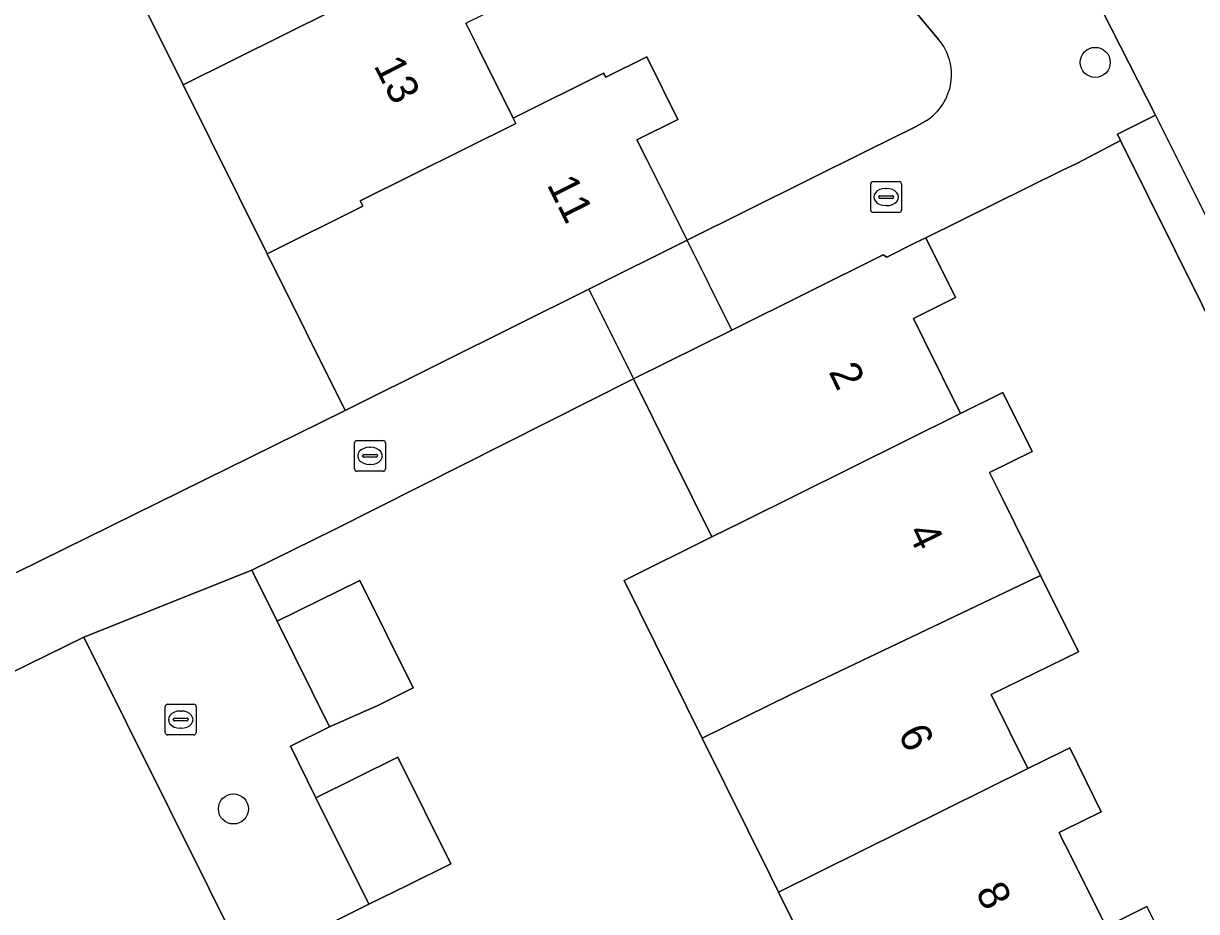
# Model space of a CAD drawing. Extents: x 157793 to 159380, y 380877 to 382313.
# Drawn here: x 158466.21 to 158504.35, y 381663.21 to 381692.08 of the extents above; entities that cross this region are included whole.
import ezdxf

# ---------------------------------------------------------------- set-up
doc = ezdxf.new("R2010")
doc.units = 0
for name, color, linetype in [('IMGEO_Boom', 7, 'Continuous'), ('IMGEO_Erf', 7, 'Continuous'), ('IMGEO_Kolk', 7, 'Continuous'), ('IMGEO_Pand', 7, 'Continuous'), ('IMGEO_Pand_nummerreeks', 7, 'Continuous'), ('IMGEO_Pand_overbouw', 7, 'Continuous'), ('IMGEO_Rijbaan_lokaal_open', 7, 'Continuous'), ('IMGEO_Voetpad_open', 7, 'Continuous')]:
    doc.layers.add(name, color=color, linetype=linetype)

msp = doc.modelspace()

# ---------------------------------------------------------------- linework, layer by layer
at = {"layer": 'IMGEO_Boom'}
for centre in [(158501.059, 381690.818), (158473.041, 381666.543)]:
    msp.add_circle(centre, 0.489, dxfattribs=at)
at = {"layer": 'IMGEO_Erf'}
for points in [[(158495.967, 381691.563), (158481.505, 381708.969)], [(158465.991, 381674.227), (158476.674, 381679.502), (158474.14, 381684.595), (158471.405, 381690.089), (158468.877, 381695.168), (158466.515, 381699.914), (158463.531, 381698.429)], [(158480.599, 381692.09), (158480.975, 381691.334), (158482.135, 381689.005), (158485.077, 381690.469), (158485.143, 381690.337), (158486.476, 381691.001), (158487.489, 381688.966), (158486.16, 381688.305), (158486.483, 381687.656), (158487.788, 381685.034), (158493.66, 381687.951), (158495.214, 381688.723), (158495.577, 381688.93)], [(158513.41, 381665.069), (158501.883, 381688.275), (158500.456, 381687.533), (158500, 381687.308), (158495.548, 381685.115), (158496.512, 381683.171), (158495.146, 381682.494), (158495.494, 381681.791), (158496.681, 381679.397), (158498.059, 381680.081), (158499.009, 381678.166), (158497.624, 381677.48), (158498.01, 381676.702), (158499.28, 381674.139), (158500.511, 381671.656), (158497.677, 381670.262), (158498.868, 381667.859), (158500, 381668.414), (158500.229, 381668.526), (158501.257, 381666.452), (158500, 381665.83), (158499.884, 381665.773), (158500, 381665.542), (158500.175, 381665.194), (158501.417, 381662.715), (158502.742, 381663.372), (158503.776, 381661.287)], [(158493.311, 381658.699), (158490.762, 381663.842), (158490.503, 381664.364), (158488.282, 381668.843), (158485.739, 381673.971), (158488.594, 381675.387), (158486.044, 381680.53), (158476.325, 381675.634), (158473.643, 381674.305), (158474.466, 381672.644), (158477.148, 381673.973), (158478.881, 381670.478), (158477.734, 381669.91), (158476.166, 381669.215), (158474.89, 381668.582), (158475.723, 381666.902), (158478.389, 381668.224), (158480.105, 381664.763), (158478.706, 381664.07), (158477.439, 381663.442), (158476.098, 381662.777)], [(158470.965, 381666.536), (158468.177, 381672.129), (158463.925, 381670.043), (158460.108, 381673.636), (158458.799, 381672.956), (158456.316, 381671.725), (158454.944, 381674.493), (158454.653, 381674.349), (158451.916, 381672.997), (158453.273, 381670.26), (158450.515, 381668.892), (158447.808, 381667.55), (158446.451, 381670.287), (158443.477, 381668.859), (158444.854, 381666.081), (158442.045, 381664.688), (158440.668, 381667.466), (158437.785, 381666.068), (158439.166, 381663.27), (158432.631, 381660.044), (158431.57, 381659.429), (158443.58, 381635.284), (158472.699, 381649.791)], [(158474.793, 381653.348), (158473.545, 381661.36), (158470.965, 381666.536)]]:
    msp.add_lwpolyline(points, dxfattribs=at)
msp.add_arc((158494.613, 381690.418), 1.773, 302.929, 40.2202, dxfattribs=at)
at = {"layer": 'IMGEO_Kolk'}
for p, q in [((158493.76, 381686.014), (158493.76, 381686.866)), ((158493.835, 381686.94), (158494.687, 381686.94)), ((158494.248, 381686.72), (158494.273, 381686.72)), ((158494.761, 381686.866), (158494.761, 381686.014)), ((158494.019, 381686.434), (158494.019, 381686.446)), ((158494.457, 381686.397), (158494.059, 381686.397)), ((158494.062, 381686.483), (158494.46, 381686.483)), ((158494.503, 381686.446), (158494.503, 381686.434)), ((158494.687, 381685.94), (158493.835, 381685.94)), ((158494.271, 381686.16), (158494.246, 381686.16)), ((158476.98, 381677.597), (158476.98, 381678.449)), ((158477.055, 381678.523), (158477.907, 381678.523)), ((158477.468, 381678.303), (158477.493, 381678.303)), ((158477.981, 381678.449), (158477.981, 381677.597)), ((158477.239, 381678.017), (158477.239, 381678.029)), ((158477.677, 381677.98), (158477.279, 381677.98)), ((158477.282, 381678.066), (158477.68, 381678.066)), ((158477.723, 381678.029), (158477.723, 381678.017)), ((158477.907, 381677.523), (158477.055, 381677.523)), ((158477.491, 381677.743), (158477.466, 381677.743)), ((158470.825, 381669.022), (158470.825, 381669.874)), ((158470.9, 381669.948), (158471.752, 381669.948)), ((158471.826, 381669.874), (158471.826, 381669.022)), ((158471.127, 381669.491), (158471.525, 381669.491)), ((158471.313, 381669.728), (158471.338, 381669.728)), ((158471.084, 381669.442), (158471.084, 381669.454)), ((158471.522, 381669.405), (158471.124, 381669.405)), ((158471.336, 381669.168), (158471.311, 381669.168)), ((158471.568, 381669.454), (158471.568, 381669.442)), ((158471.752, 381668.948), (158470.9, 381668.948))]:
    msp.add_line(p, q, dxfattribs=at)
for points in [[(158493.76, 381686.014), (158493.76, 381686.866)], [(158493.835, 381686.94), (158494.687, 381686.94)], [(158494.761, 381686.866), (158494.761, 381686.014)], [(158494.687, 381685.94), (158493.835, 381685.94)], [(158476.98, 381677.597), (158476.98, 381678.449)], [(158477.055, 381678.523), (158477.907, 381678.523)], [(158477.981, 381678.449), (158477.981, 381677.597)], [(158477.907, 381677.523), (158477.055, 381677.523)], [(158470.825, 381669.022), (158470.825, 381669.874)], [(158470.9, 381669.948), (158471.752, 381669.948)], [(158471.826, 381669.874), (158471.826, 381669.022)], [(158471.752, 381668.948), (158470.9, 381668.948)]]:
    msp.add_lwpolyline(points, dxfattribs=at)
for centre, radius, start, end in [((158493.837, 381686.864), 0.0765, 91.552, 178.448), ((158493.837, 381686.864), 0.0765, 91.552, 178.448), ((158494.685, 381686.864), 0.0765, 1.552, 88.448), ((158494.685, 381686.864), 0.0765, 1.552, 88.448), ((158494.059, 381686.443), 0.0403, 85.8775, 175.7526), ((158494.056, 381686.433), 0.0366, 178.938, 274.7102), ((158494.46, 381686.44), 0.043, 264.8664, 352.4533), ((158494.464, 381686.445), 0.0386, 1.7309, 96.639), ((158493.837, 381686.016), 0.0765, 181.552, 268.448), ((158493.837, 381686.016), 0.0765, 181.552, 268.448), ((158494.685, 381686.016), 0.0765, 271.552, 358.448), ((158494.685, 381686.016), 0.0765, 271.552, 358.448), ((158477.057, 381678.447), 0.0765, 91.552, 178.448), ((158477.057, 381678.447), 0.0765, 91.552, 178.448), ((158477.905, 381678.447), 0.0765, 1.552, 88.448), ((158477.905, 381678.447), 0.0765, 1.552, 88.448), ((158477.279, 381678.026), 0.0403, 85.8775, 175.7526), ((158477.276, 381678.016), 0.0366, 178.938, 274.7102), ((158477.68, 381678.023), 0.043, 264.8664, 352.4533), ((158477.684, 381678.028), 0.0386, 1.7309, 96.639), ((158477.057, 381677.599), 0.0765, 181.552, 268.448), ((158477.057, 381677.599), 0.0765, 181.552, 268.448), ((158477.905, 381677.599), 0.0765, 271.552, 358.448), ((158477.905, 381677.599), 0.0765, 271.552, 358.448), ((158470.902, 381669.872), 0.0765, 91.552, 178.448), ((158470.902, 381669.872), 0.0765, 91.552, 178.448), ((158471.75, 381669.872), 0.0765, 1.552, 88.448), ((158471.75, 381669.872), 0.0765, 1.552, 88.448), ((158471.124, 381669.451), 0.0403, 85.8775, 175.7526), ((158471.529, 381669.453), 0.0386, 1.7309, 96.639), ((158471.121, 381669.441), 0.0366, 178.938, 274.7102), ((158471.525, 381669.448), 0.043, 264.8664, 352.4533), ((158470.902, 381669.024), 0.0765, 181.552, 268.448), ((158470.902, 381669.024), 0.0765, 181.552, 268.448), ((158471.75, 381669.024), 0.0765, 271.552, 358.448), ((158471.75, 381669.024), 0.0765, 271.552, 358.448)]:
    msp.add_arc(centre, radius, start, end, dxfattribs=at)
for centre, major_axis, ratio, start_param, end_param in [((158494.247, 381686.44), (-0.387, 0.002), 0.722429, 4.712389, 7.853982), ((158494.272, 381686.44), (-0.39, 0.002), 0.717154, 1.570796, 4.712389), ((158477.467, 381678.023), (-0.387, 0.002), 0.722429, 4.712389, 7.853982), ((158477.492, 381678.023), (-0.39, 0.002), 0.717154, 1.570796, 4.712389), ((158471.312, 381669.448), (-0.387, 0.002), 0.722429, 4.712389, 7.853982), ((158471.337, 381669.448), (-0.39, 0.002), 0.717154, 1.570796, 4.712389)]:
    msp.add_ellipse(centre, major_axis=major_axis, ratio=ratio, start_param=start_param, end_param=end_param, dxfattribs=at)
at = {"layer": 'IMGEO_Pand'}
for points in [[(158477.029, 381699.224), (158468.877, 381695.168), (158471.405, 381690.089), (158479.614, 381694.174), (158478.406, 381696.602), (158478.11, 381697.197), (158479.341, 381697.81), (158478.317, 381699.865)], [(158479.614, 381694.174), (158471.405, 381690.089), (158474.14, 381684.595), (158477.245, 381686.14), (158477.159, 381686.313), (158482.22, 381688.835), (158482.135, 381689.005), (158480.975, 381691.334), (158480.599, 381692.09), (158481.875, 381692.725), (158480.848, 381694.788)], [(158482.135, 381689.005), (158482.22, 381688.835), (158477.159, 381686.313), (158477.245, 381686.14), (158474.14, 381684.595), (158476.674, 381679.502), (158479.78, 381681.048), (158484.598, 381683.446), (158487.788, 381685.034), (158486.483, 381687.656), (158486.16, 381688.305), (158487.489, 381688.966), (158486.476, 381691.001), (158485.143, 381690.337), (158485.077, 381690.469)], [(158495.494, 381681.791), (158495.146, 381682.494), (158496.512, 381683.171), (158495.548, 381685.115), (158495.185, 381684.935), (158494.279, 381684.485), (158494.169, 381684.558), (158489.241, 381682.115), (158486.044, 381680.53), (158488.594, 381675.387), (158489.594, 381675.883), (158496.681, 381679.397)], [(158496.681, 381679.397), (158489.594, 381675.883), (158488.594, 381675.387), (158485.739, 381673.971), (158488.282, 381668.843), (158491.137, 381670.258), (158499.28, 381674.139), (158498.01, 381676.702), (158497.624, 381677.48), (158499.009, 381678.166), (158498.059, 381680.081)], [(158490.762, 381663.842), (158498.868, 381667.859), (158497.677, 381670.262), (158500.511, 381671.656), (158499.28, 381674.139), (158491.137, 381670.258), (158488.282, 381668.843), (158490.503, 381664.364)], [(158477.148, 381673.973), (158474.466, 381672.644), (158476.166, 381669.215), (158477.734, 381669.91), (158478.881, 381670.478)], [(158490.762, 381663.842), (158493.311, 381658.699), (158500, 381662.013), (158501.417, 381662.715), (158500.175, 381665.194), (158500, 381665.542), (158499.884, 381665.773), (158500, 381665.83), (158501.257, 381666.452), (158500.229, 381668.526), (158500, 381668.414), (158498.868, 381667.859)], [(158475.723, 381666.902), (158477.439, 381663.442), (158478.706, 381664.07), (158480.105, 381664.763), (158478.389, 381668.224)], [(158495.843, 381653.591), (158500, 381655.653), (158503.882, 381657.576), (158502.664, 381660.032), (158502.384, 381660.597), (158503.776, 381661.287), (158502.742, 381663.372), (158501.417, 381662.715), (158500, 381662.013), (158493.311, 381658.699)]]:
    msp.add_lwpolyline(points, close=True, dxfattribs=at)
at = {"layer": 'IMGEO_Pand_overbouw'}
msp.add_lwpolyline([(158487.788, 381685.034), (158484.598, 381683.446), (158486.044, 381680.53), (158489.241, 381682.115)], close=True, dxfattribs=at)
at = {"layer": 'IMGEO_Rijbaan_lokaal_open'}
msp.add_lwpolyline([(158500.016, 381695.333), (158501.016, 381693.048), (158503.022, 381689.101), (158515.237, 381664.67)], dxfattribs=at)
at = {"layer": 'IMGEO_Voetpad_open'}
for points in [[(158481.505, 381708.969), (158495.967, 381691.563)], [(158463.925, 381670.043), (158468.177, 381672.129), (158473.643, 381674.305), (158476.325, 381675.634), (158486.044, 381680.53), (158489.241, 381682.115), (158494.169, 381684.558), (158494.279, 381684.485), (158495.185, 381684.935), (158495.548, 381685.115), (158500, 381687.308), (158500.456, 381687.533), (158501.883, 381688.275), (158501.78, 381688.483), (158503.022, 381689.101), (158501.016, 381693.048), (158500.033, 381692.604), (158499.079, 381694.547), (158498.947, 381694.838), (158498.795, 381695.119), (158498.624, 381695.389)], [(158495.577, 381688.93), (158495.214, 381688.723), (158493.66, 381687.951), (158487.788, 381685.034), (158484.598, 381683.446), (158479.78, 381681.048), (158476.674, 381679.502), (158465.991, 381674.227)], [(158515.237, 381664.67), (158503.022, 381689.101), (158501.78, 381688.483), (158501.883, 381688.275), (158513.41, 381665.069), (158515.132, 381653.662), (158515.801, 381652.128), (158518.434, 381646.817), (158515.705, 381645.463), (158517.467, 381641.908), (158515.024, 381640.69), (158515.344, 381640.042), (158522.869, 381643.81)], [(158480.62, 381650.284), (158479.832, 381651.874), (158481.173, 381652.539), (158479.456, 381656.003), (158478.566, 381657.798), (158476.941, 381661.077), (158476.098, 381662.777), (158477.439, 381663.442), (158475.723, 381666.902), (158474.89, 381668.582), (158476.166, 381669.215), (158474.466, 381672.644), (158473.643, 381674.305), (158468.177, 381672.129), (158470.965, 381666.536), (158473.545, 381661.36), (158474.793, 381653.348)]]:
    msp.add_lwpolyline(points, dxfattribs=at)
msp.add_arc((158494.613, 381690.418), 1.773, 302.929, 40.2202, dxfattribs=at)

# ---------------------------------------------------------------- texts
at = {"layer": 'IMGEO_Pand_nummerreeks'}
for s, rotation, p in [('13', 296.901, (158477.588, 381690.715)), ('11', 296.5102, (158483.22, 381686.843)), ('2', 296.1324, (158492.379, 381680.758)), ('4', 296.1324, (158494.936, 381675.547)), ('6', 296.1378, (158494.633, 381668.996)), ('8', 296.1378, (158497.156, 381663.854))]:
    msp.add_text(s, height=1, rotation=rotation, dxfattribs=at).set_placement(p)

doc.saveas('drawing.dxf')
